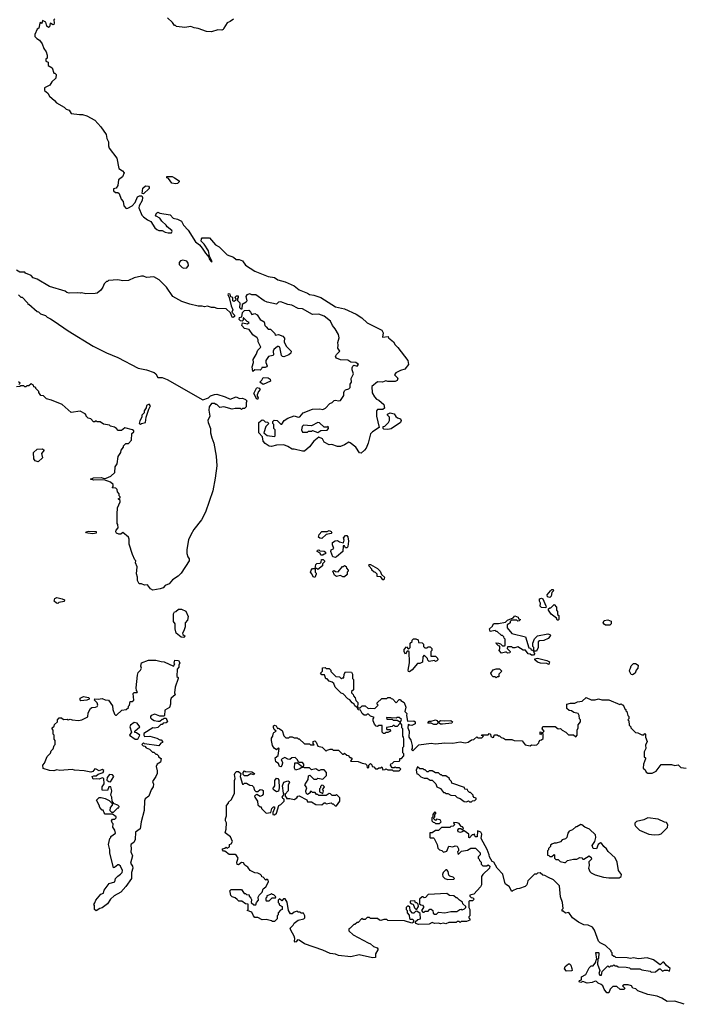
# Model space of a CAD drawing. Extents: x 2494118 to 2687960, y 757339 to 915227.
# Tile 343 of 364: x 2647995 to 2654409, y 876818 to 886357. Entities that reach past the tile are written whole.
import ezdxf

# ---------------------------------------------------------------- set-up
doc = ezdxf.new("R2010")
doc.units = 0

msp = doc.modelspace()

# ---------------------------------------------------------------- linework, layer by layer
at = {"layer": '0CON20XD'}
for points in [[(2648335, 886362.5), (2648327.5, 886355), (2648330, 886325), (2648325, 886310), (2648315, 886307.5), (2648295, 886322.5), (2648290, 886320), (2648282.5, 886287.5), (2648275, 886282.5), (2648258.8, 886295), (2648247.5, 886335), (2648215, 886350), (2648208.3, 886321.7), (2648195, 886330), (2648190, 886325), (2648180, 886275), (2648163, 886267), (2648143.3, 886215), (2648143.3, 886195), (2648160, 886175), (2648188.3, 886158.3), (2648212.5, 886125), (2648228.3, 886078.3), (2648252.5, 886045), (2648260, 886015), (2648260, 885985), (2648250, 885975), (2648250, 885955), (2648270, 885945), (2648272.5, 885912.5), (2648310.7, 885890.7), (2648325, 885840), (2648335, 885840), (2648350, 885825), (2648345, 885790), (2648307.5, 885755), (2648287.7, 885722.3), (2648235, 885697.5), (2648235, 885672.5), (2648267.5, 885645), (2648282.5, 885615), (2648332.5, 885575), (2648350.7, 885550.7), (2648425, 885510), (2648445, 885490), (2648475, 885480), (2648495, 885450), (2648575, 885437.5), (2648605, 885440), (2648647.5, 885427.5), (2648725, 885384.2), (2648780.9, 885320.9), (2648831.9, 885245), (2648841.2, 885205), (2648857.5, 885175), (2648856.4, 885136.4), (2648863.8, 885113.8), (2648937.5, 885015), (2648956.4, 884916.4), (2648993, 884893), (2649007.5, 884875), (2648992.5, 884835), (2648953.3, 884805), (2648945, 884750), (2648930, 884725), (2648905, 884720), (2648905, 884700), (2648925, 884682.5), (2648945, 884682.5), (2648960, 884675), (2648978.3, 884618.3), (2648996.7, 884595), (2649003.8, 884555), (2649027, 884527), (2649045, 884530), (2649085.7, 884554.3), (2649113.3, 884585), (2649138.3, 884641.7), (2649155, 884650), (2649180, 884650), (2649186.2, 884636.2), (2649183.8, 884605), (2649153.3, 884555), (2649150, 884535), (2649177.5, 884465), (2649196.4, 884446.4), (2649235, 884416.7), (2649265, 884402.5), (2649305, 884340), (2649325, 884323.3), (2649345, 884313.3), (2649375, 884313.3), (2649405, 884297.5), (2649435, 884293.3), (2649466.1, 884293.9), (2649472.5, 884305), (2649470, 884315), (2649425, 884350), (2649416.4, 884366.4), (2649372.5, 884405), (2649353, 884433), (2649317.5, 884455), (2649312.5, 884465), (2649325, 884487.5), (2649335, 884492.5), (2649355, 884482.5), (2649455, 884466.2), (2649483.9, 884433.9), (2649525, 884423.8), (2649563.3, 884405), (2649582, 884365), (2649628, 884318), (2649700, 884205), (2649736.6, 884176.6), (2649762.9, 884145), (2649795, 884094), (2649827, 884057), (2649833.8, 884035), (2649855, 884012.5), (2649860, 884015), (2649836.2, 884066.2), (2649826.9, 884116.9), (2649783, 884183), (2649752.7, 884212.7), (2649756.4, 884233.6), (2649765, 884242.5), (2649833.6, 884243.6), (2649892.5, 884175), (2649928, 884158), (2650005, 884078.8), (2650066.7, 884055), (2650095, 884033.3), (2650123, 884033), (2650155, 884022.5), (2650185, 883980), (2650275, 883921.2), (2650405, 883870), (2650465, 883860), (2650497.7, 883837.7), (2650569.1, 883819.1), (2650655, 883780), (2650705, 883740), (2650785, 883708.8), (2650805, 883693.3), (2650845, 883689.2), (2650914.3, 883664.3), (2651055, 883574), (2651145, 883556), (2651256.7, 883505), (2651310.3, 883470.3), (2651365, 883419.2), (2651505, 883350), (2651517.5, 883325), (2651511.7, 883281.7), (2651568.3, 883288.3), (2651570, 883275), (2651617.7, 883237.7), (2651635, 883207.5), (2651662, 883182)], [(2650066.1, 886363.9), (2650035, 886340), (2650005, 886326.7), (2649973.3, 886275), (2649967.7, 886262.3), (2649955, 886256.7), (2649915, 886260), (2649855, 886240), (2649805, 886243.3), (2649725, 886272.5), (2649685, 886277.5), (2649655, 886292.5), (2649595, 886282.5), (2649515, 886290), (2649505, 886300), (2649495, 886300), (2649475, 886330), (2649427.5, 886375)], [(2649505, 884767.5), (2649470, 884775), (2649438.3, 884818.3), (2649420, 884825), (2649421.7, 884838.3), (2649473, 884837), (2649496.1, 884826.1), (2649540, 884795), (2649540, 884785), (2649525, 884770), (2649505, 884767.5)], [(2649195, 884670), (2649183.3, 884673.3), (2649187.5, 884725), (2649215, 884746.2), (2649244.1, 884744.1), (2649251.2, 884735), (2649248.8, 884721.2), (2649195, 884670)], [(2649585, 883950), (2649615, 883952.5), (2649630, 883975), (2649627, 883997), (2649615, 884017.5), (2649575, 884027.5), (2649555, 884020), (2649540, 884005), (2649540, 883985), (2649570, 883955), (2649585, 883950)], [(2651662, 883182), (2651756.7, 883055), (2651762.5, 883017.5), (2651728.3, 882971.7), (2651685, 882960), (2651642.5, 882935), (2651630, 882915), (2651660, 882885), (2651655, 882860), (2651635, 882853.3), (2651562.5, 882852.5), (2651545, 882857.5), (2651513, 882847), (2651465, 882850), (2651407.5, 882805), (2651413, 882743), (2651433.3, 882703.3), (2651455, 882680), (2651475, 882672.5), (2651525, 882627.5), (2651530, 882595), (2651515, 882580), (2651465, 882580), (2651453, 882567), (2651453.3, 882515), (2651480, 882405), (2651415, 882363.3), (2651395.9, 882344.1), (2651374.2, 882255), (2651354.2, 882205), (2651338, 882185), (2651305, 882158), (2651290.3, 882160.3), (2651255, 882216.7), (2651198.8, 882258.8), (2651185, 882262.5), (2651145, 882236.7), (2651105, 882222.5), (2651075, 882222.5), (2651021.7, 882241.7), (2650995, 882237.5), (2650947.5, 882265), (2650930, 882295), (2650895, 882312.5), (2650845, 882273.3), (2650805, 882217.5), (2650755, 882176.7), (2650735, 882176.2), (2650655, 882197.5), (2650635, 882197.5), (2650593.6, 882223.6), (2650555, 882236.7), (2650485, 882233.8), (2650435, 882223.3), (2650415, 882226.7), (2650375, 882250), (2650356, 882275), (2650347.5, 882315), (2650314.3, 882354.3), (2650312.5, 882455), (2650345, 882480), (2650358.3, 882478.3), (2650375, 882460), (2650398.3, 882458.3), (2650410, 882445), (2650380, 882415), (2650363, 882353), (2650395, 882327.5), (2650465, 882320), (2650470, 882325), (2650470, 882385), (2650460, 882395), (2650460, 882435), (2650450, 882445), (2650450, 882465), (2650461.7, 882478.3), (2650490, 882475), (2650525, 882440), (2650535, 882440), (2650560, 882475), (2650595, 882497.5), (2650655, 882520), (2650695, 882507.5), (2650711.7, 882508.3), (2650743, 882547), (2650835, 882582.5), (2650905, 882587.5), (2650935, 882580), (2650960, 882595), (2651000.7, 882639.3), (2651025, 882647.5), (2651045, 882667.5), (2651055, 882672.5), (2651087, 882663), (2651105, 882667.5), (2651137.5, 882715), (2651137.5, 882745), (2651145, 882760), (2651155, 882770), (2651185, 882780), (2651200, 882795), (2651200, 882825), (2651210, 882845), (2651208.3, 882881.7), (2651232.5, 882925), (2651217.5, 882965), (2651217.5, 882985), (2651225, 883000), (2651235, 883010), (2651265, 883000), (2651280, 883015), (2651255, 883037.5), (2651205, 883040), (2651177, 883057), (2651105, 883061.2), (2651067, 883077), (2651057.5, 883095), (2651067, 883113), (2651100, 883145), (2651077.5, 883175), (2651082.5, 883205), (2651078.3, 883228.3), (2651092.5, 883275), (2651087, 883307), (2651053.6, 883363.6), (2651026.7, 883395), (2651007.5, 883435), (2650945, 883483.8), (2650895, 883503.3), (2650835, 883502.5), (2650735, 883557.5), (2650695, 883560), (2650631.7, 883591.7), (2650595, 883597.5), (2650525, 883622.5), (2650505, 883620), (2650485, 883600), (2650395, 883621.2), (2650365, 883633.3), (2650285, 883692.5), (2650245, 883692.5), (2650225, 883700), (2650197, 883693), (2650187.5, 883675), (2650197.5, 883635), (2650189.3, 883620.7), (2650151.7, 883598.3), (2650150, 883555), (2650145, 883550), (2650130, 883565), (2650131.7, 883611.7), (2650110, 883635), (2650110, 883655), (2650117.5, 883665), (2650115, 883680), (2650095, 883677.5), (2650080, 883665), (2650091.7, 883651.7), (2650091.7, 883638.3), (2650075, 883626.7), (2650061.2, 883635), (2650060, 883665), (2650043.3, 883673.3), (2650035, 883697.5), (2650017.5, 883702.5), (2650014, 883695), (2650027, 883667), (2650043.6, 883583.6), (2650061.2, 883545), (2650050, 883525), (2650078.8, 883495), (2650078, 883482), (2650065, 883472.5), (2650053.6, 883473.6), (2650038.3, 883518.3), (2649997, 883557), (2649908.3, 883558.3), (2649885, 883567.5), (2649855, 883567.5), (2649815, 883582.5), (2649785, 883576.7), (2649765, 883583.3), (2649725, 883583.3), (2649645, 883600), (2649565.7, 883625.7), (2649480, 883675), (2649417.5, 883765), (2649346.4, 883836.4), (2649295, 883867.5), (2649225, 883860), (2649195, 883872.5), (2649175, 883872.5), (2649105, 883857.5), (2649048.3, 883831.7), (2648995, 883827.5), (2648945, 883837.5), (2648855, 883830), (2648845, 883820), (2648835, 883820), (2648815, 883797.5), (2648802.5, 883765), (2648781.8, 883738.2), (2648745, 883708.6), (2648726.6, 883703.4), (2648635, 883702), (2648595, 883712.5), (2648585, 883707.5), (2648555, 883712.5), (2648475, 883707.5), (2648453.3, 883713.3), (2648435, 883727.5), (2648285, 883773.3), (2648165, 883842.5), (2648125, 883857.5), (2648105, 883877.5), (2648051.7, 883901.7), (2648045, 883910), (2647995, 883910), (2647965, 883930)], [(2647985, 883690), (2648005, 883670), (2648018.3, 883668.3), (2648070, 883615), (2648075, 883600), (2648085, 883600), (2648165, 883530), (2648177, 883527), (2648198.3, 883508.3), (2648245, 883490), (2648260, 883475), (2648295, 883460), (2648330, 883435), (2648465, 883342.5), (2648706.2, 883195), (2648835, 883130), (2648946.7, 883085), (2649145, 882980), (2649225, 882963.8), (2649297.7, 882937.7), (2649313.3, 882925), (2649335, 882890), (2649375, 882890), (2649425, 882870), (2649770, 882675), (2649825, 882692.5), (2649845, 882714), (2649882.5, 882727.5), (2649905, 882728.2), (2649985.9, 882704.1), (2650035, 882680), (2650095, 882703.3), (2650125, 882687.5), (2650155, 882690), (2650185, 882676.7), (2650197, 882663), (2650190, 882645), (2650190, 882605), (2650175, 882590), (2650155, 882590), (2650145, 882580), (2650135, 882590), (2650085, 882590), (2650053.3, 882583.3), (2649975, 882607.5), (2649935, 882600), (2649905, 882630), (2649895, 882630), (2649885, 882640), (2649855, 882640), (2649832.5, 882605), (2649830, 882575), (2649837.5, 882515), (2649820, 882475), (2649821.2, 882455), (2649843.8, 882395), (2649844.2, 882354.2), (2649856.7, 882305), (2649878, 882255), (2649899.1, 882129.1), (2649905.5, 882035), (2649890.6, 881915), (2649866.2, 881793.8), (2649795.7, 881585), (2649756.9, 881513.1), (2649683.2, 881416.8), (2649655, 881367.5), (2649633, 881317), (2649616, 881225), (2649616.2, 881185), (2649624, 881154), (2649637.5, 881135), (2649637.5, 881115), (2649560, 880995), (2649532.5, 880965), (2649475, 880931.2), (2649445, 880892.5), (2649405, 880876.7), (2649386.1, 880853.9), (2649358.3, 880841.7), (2649285, 880831.2), (2649262.3, 880842.3), (2649235, 880882.5), (2649205, 880877.5), (2649175, 880892.5), (2649151.7, 880891.7), (2649137.5, 880925), (2649137.5, 880955), (2649128.3, 880988.3), (2649132.5, 881055), (2649117.5, 881095), (2649120, 881115), (2649110, 881125), (2649087.5, 881175), (2649057.5, 881275), (2649057.5, 881325), (2649050, 881345), (2648995, 881390), (2648975.8, 881374.2), (2648955, 881372.9), (2648935, 881381.2), (2648926.2, 881395), (2648929.3, 881410.7), (2648950, 881435), (2648947, 881467), (2648940, 881475), (2648940, 881565), (2648943, 881627), (2648970, 881685), (2648968.3, 881698.3), (2648950, 881715), (2648970, 881725), (2648970, 881735), (2648960, 881745), (2648960, 881765), (2648941.7, 881781.7), (2648940, 881805), (2648928.3, 881818.3), (2648891.7, 881821.7), (2648900, 881835), (2648900, 881855), (2648876.7, 881876.7), (2648815, 881900), (2648715, 881896), (2648680, 881905), (2648710.9, 881919.1), (2648785, 881920.8), (2648815, 881912.5), (2648833.9, 881916.1), (2648880, 881935), (2648918.3, 881971.7), (2648920, 882025), (2648940, 882055), (2648950, 882125), (2648977, 882163), (2648980, 882185), (2649000, 882215), (2649001.7, 882228.3), (2649025, 882250), (2649048.3, 882251.7), (2649080, 882285), (2649083, 882347), (2649100, 882365), (2649100, 882375), (2649090, 882385), (2649015, 882402.5), (2648981.7, 882378.3), (2648948.3, 882378.3), (2648935, 882397.5), (2648915, 882410), (2648875, 882420), (2648865, 882430), (2648808.3, 882438.3), (2648775, 882460), (2648745, 882460), (2648735, 882470), (2648725, 882460), (2648711.7, 882461.7), (2648685, 882490), (2648660, 882495), (2648640, 882515), (2648640, 882525), (2648629.3, 882539.3), (2648580, 882565), (2648493, 882553), (2648407.7, 882627.7), (2648305, 882672), (2648255, 882684), (2648225, 882713.3), (2648200, 882715), (2648180, 882745), (2648180, 882755), (2648150, 882785), (2648150, 882795), (2648131.7, 882801.7), (2648130, 882815), (2648105, 882830), (2648085, 882810), (2648065, 882810), (2648055, 882800), (2648045, 882800), (2648035, 882810), (2648005, 882810), (2647997, 882803), (2647965, 882800)], [(2650255, 882947.5), (2650248, 882995), (2650262.5, 883035), (2650257.5, 883065), (2650287.5, 883115), (2650303.9, 883156.1), (2650332.5, 883185), (2650307.5, 883235), (2650306.4, 883256.4), (2650297.5, 883275), (2650253.6, 883303.6), (2650220, 883355), (2650175, 883366.7), (2650148.8, 883395), (2650155, 883420), (2650205, 883410), (2650220, 883425), (2650201.7, 883431.7), (2650165, 883470), (2650160, 883470), (2650160, 883445), (2650152.5, 883437.5), (2650135, 883438.8), (2650122.3, 883452.3), (2650125, 883472.5), (2650150, 883480), (2650155, 883520), (2650175, 883540), (2650215, 883542.5), (2650232.5, 883525), (2650245, 883500), (2650275, 883510), (2650296.4, 883496.4), (2650325, 883452.5), (2650365, 883430), (2650372.5, 883395), (2650385, 883380), (2650405, 883360), (2650425, 883360), (2650468.3, 883318.3), (2650471.7, 883301.7), (2650505, 883307.5), (2650545, 883292.5), (2650561.7, 883271.7), (2650560, 883235), (2650577.5, 883195), (2650627.5, 883145), (2650622.5, 883125), (2650605, 883110), (2650555, 883090), (2650543, 883093), (2650533.6, 883103.6), (2650516.7, 883185), (2650505, 883192.5), (2650495, 883190), (2650459.3, 883160.7), (2650453.3, 883145), (2650455, 883110), (2650447.5, 883102.5), (2650407, 883093), (2650380, 883055), (2650380, 883035), (2650392.5, 883005), (2650386.4, 882993.6), (2650375, 882987.5), (2650341.7, 882988.3), (2650340, 882975), (2650325, 882962.5), (2650273.8, 882966.2), (2650255, 882947.5)], [(2647988.3, 882821.7), (2648000, 882835), (2647985, 882850)], [(2650355, 882822.5), (2650322.5, 882845), (2650343.6, 882866.4), (2650355, 882890), (2650405, 882887.5), (2650422.5, 882875), (2650426.4, 882853.6), (2650355, 882822.5)], [(2650305, 882680), (2650295, 882680), (2650266.2, 882735), (2650295, 882792.5), (2650317, 882787), (2650327.5, 882775), (2650310, 882755), (2650298.3, 882721.7), (2650298.3, 882708.3), (2650307.5, 882695), (2650305, 882680)], [(2649165, 882440), (2649175, 882444.2), (2649215.6, 882455), (2649221.2, 882505), (2649246.7, 882585), (2649262.5, 882615), (2649251.7, 882631.7), (2649225, 882620), (2649221.7, 882598.3), (2649203, 882567), (2649201.7, 882548.3), (2649180, 882525), (2649177.5, 882505), (2649158.3, 882471.7), (2649152.5, 882445), (2649165, 882440)], [(2651565, 882386.7), (2651525, 882390), (2651520, 882395), (2651520, 882415), (2651535, 882420), (2651570, 882455), (2651580, 882475), (2651580, 882505), (2651560, 882525), (2651560, 882535), (2651585, 882547.5), (2651625, 882540), (2651641.7, 882511.7), (2651658.3, 882498.3), (2651685, 882490), (2651692.5, 882475), (2651685, 882453.3), (2651595, 882394), (2651565, 882386.7)], [(2650885, 882357.5), (2650915, 882377.5), (2650975, 882380), (2650990, 882395), (2650985, 882420), (2650975, 882410), (2650945, 882410), (2650900.7, 882450.7), (2650885, 882453.3), (2650825, 882422.5), (2650745, 882430), (2650732.5, 882415), (2650727.5, 882385), (2650735, 882360), (2650785, 882360), (2650795, 882370), (2650825, 882370), (2650835, 882377.5), (2650885, 882357.5)], [(2648175, 882072.5), (2648145, 882082.5), (2648133, 882103), (2648130, 882165), (2648165, 882197.5), (2648215, 882198), (2648231.2, 882185), (2648207.5, 882155), (2648216.4, 882113.6), (2648175, 882072.5)], [(2648705, 881374.4), (2648655, 881380.8), (2648642.5, 881385), (2648637.5, 881395), (2648665, 881402.5), (2648735, 881397.5), (2648736.7, 881383.3), (2648705, 881374.4)], [(2650925, 881330), (2650905, 881332.5), (2650892.5, 881345), (2650899.3, 881370.7), (2650925, 881397.5), (2650975, 881400), (2650995, 881406.7), (2651015, 881400), (2651020, 881385), (2651015, 881380), (2650965, 881370), (2650925, 881330)], [(2651055, 881147.5), (2651031.7, 881151.7), (2651010, 881205), (2651015, 881220), (2651040, 881235), (2651028.3, 881268.3), (2651028.3, 881291.7), (2651053, 881307), (2651075, 881310), (2651095, 881297.5), (2651135, 881290), (2651140, 881315), (2651133, 881337), (2651155, 881360), (2651165, 881360), (2651177, 881347), (2651182.5, 881305), (2651177, 881253), (2651168.3, 881241.7), (2651155, 881240), (2651145, 881260), (2651131.7, 881258.3), (2651127.5, 881205), (2651065, 881152.5), (2651055, 881147.5)], [(2650935, 881170), (2650915, 881170), (2650908.3, 881188.3), (2650880, 881205), (2650881.7, 881218.3), (2650895, 881220), (2650905, 881210), (2650947, 881207), (2650958.3, 881198.3), (2650958.3, 881181.7), (2650945, 881180), (2650935, 881170)], [(2650855, 880952.5), (2650840.7, 880960.7), (2650828.3, 880988.3), (2650813, 881003), (2650820, 881025), (2650835, 881040), (2650860, 881040), (2650865, 881080), (2650875, 881087.5), (2650907, 881093), (2650917.5, 881102.5), (2650921.7, 881128.3), (2650937, 881127), (2650950, 881115), (2650950, 881105), (2650930, 881085), (2650930, 881065), (2650885, 881030), (2650875, 881040), (2650860, 881040), (2650860, 881005), (2650870, 880995), (2650870, 880985), (2650855, 880952.5)], [(2651128.3, 880958.3), (2651105, 880972.5), (2651065, 880962.5), (2651047.5, 880975), (2651030, 881015), (2651045, 881020), (2651055, 881010), (2651081.7, 881008.3), (2651125, 881060), (2651135, 881060), (2651145, 881070), (2651158.3, 881058.3), (2651161.7, 881041.7), (2651180, 881025), (2651180, 881015), (2651170, 881005), (2651168.3, 880981.7), (2651145, 880960), (2651128.3, 880958.3)], [(2651525, 880930), (2651515, 880930), (2651495, 880960), (2651461.7, 880961.7), (2651460, 880985), (2651445, 881000), (2651430, 881005), (2651410, 881025), (2651410, 881035), (2651381.7, 881061.7), (2651380, 881075), (2651385, 881080), (2651395, 881080), (2651465, 881040), (2651490, 881015), (2651501.7, 880981.7), (2651530, 880955), (2651525, 880930)], [(2653135, 880760), (2653110, 880765), (2653107.5, 880785), (2653140, 880825), (2653155, 880836.7), (2653167, 880837), (2653170, 880825), (2653152.5, 880807.5), (2653147, 880773), (2653135, 880760)], [(2648365, 880702.5), (2648353, 880703), (2648330, 880725), (2648335, 880750), (2648355, 880757.5), (2648407, 880747), (2648430, 880735), (2648425, 880720), (2648375, 880710), (2648365, 880702.5)], [(2653095, 880660), (2653053, 880663), (2653040, 880675), (2653042.5, 880705), (2653033.3, 880725), (2653035, 880747.5), (2653055, 880752.5), (2653067.5, 880745), (2653097, 880677), (2653100, 880665), (2653095, 880660)], [(2649585, 880372.5), (2649560, 880375), (2649512.5, 880415), (2649503, 880457), (2649502.5, 880505), (2649487.5, 880525), (2649485, 880600), (2649495, 880620), (2649510, 880625), (2649535, 880647.5), (2649565, 880647.5), (2649606.4, 880626.4), (2649627.5, 880575), (2649621.7, 880538.3), (2649600, 880515), (2649600, 880475), (2649587.5, 880435), (2649572.5, 880415), (2649575, 880400), (2649600, 880385), (2649585, 880372.5)], [(2653215, 880540), (2653205, 880540), (2653198.3, 880558.3), (2653147, 880597), (2653120, 880635), (2653121.7, 880648.3), (2653135, 880660), (2653145, 880660), (2653175, 880690), (2653200, 880665), (2653200, 880635), (2653210, 880625), (2653210, 880595), (2653220, 880585), (2653220, 880545), (2653215, 880540)], [(2652975, 880200), (2652955, 880200), (2652945, 880210), (2652923, 880213), (2652898.3, 880248.3), (2652875, 880250), (2652825, 880282.5), (2652795, 880270), (2652775, 880270), (2652765, 880280), (2652725, 880280), (2652720, 880265), (2652750, 880235), (2652746.4, 880223.6), (2652725, 880220), (2652715, 880230), (2652705, 880230), (2652665, 880220), (2652642.5, 880245), (2652650, 880265), (2652648.3, 880288.3), (2652635, 880290), (2652610, 880315), (2652615, 880320), (2652637, 880317), (2652655, 880310), (2652675, 880290), (2652695, 880290), (2652700, 880295), (2652700, 880355), (2652690, 880365), (2652688.3, 880378.3), (2652675, 880390), (2652665, 880390), (2652625, 880430), (2652615, 880430), (2652605, 880440), (2652555, 880430), (2652550, 880455), (2652578.3, 880481.7), (2652585, 880500), (2652595, 880507.5), (2652635, 880507.5), (2652705, 880520), (2652725, 880540), (2652778.3, 880561.7), (2652795, 880580), (2652828.3, 880568.3), (2652831.7, 880551.7), (2652850, 880545), (2652838.3, 880531.7), (2652825, 880530), (2652815, 880540), (2652761.7, 880538.3), (2652750, 880525), (2652750, 880515), (2652735, 880500), (2652721.7, 880498.3), (2652720, 880465), (2652765, 880410), (2652896.7, 880376.7), (2652931.7, 880271.7), (2652948.3, 880268.3), (2652951.7, 880251.7), (2652965, 880250), (2652975, 880240), (2652980, 880240), (2652980, 880275), (2652970, 880285), (2652970, 880315), (2652985, 880360), (2653013, 880387), (2653115, 880407.5), (2653135, 880400), (2653140, 880395), (2653137, 880383), (2653117, 880363), (2653075, 880342.5), (2653035, 880340), (2653021.7, 880328.3), (2653022.5, 880275), (2653005, 880240), (2652980, 880240), (2652980, 880225), (2652990, 880215), (2652975, 880200)], [(2653715, 880490), (2653675, 880492.5), (2653660.7, 880500.7), (2653652.5, 880515), (2653660, 880535), (2653695, 880542.5), (2653728.3, 880528.3), (2653730, 880505), (2653715, 880490)], [(2651775, 880040), (2651763.6, 880043.6), (2651760, 880055), (2651772.5, 880125), (2651770, 880235), (2651765, 880240), (2651751.7, 880238.3), (2651735, 880210), (2651723, 880233), (2651722.5, 880255), (2651745, 880280), (2651765, 880260), (2651780, 880275), (2651780, 880315), (2651798.3, 880331.7), (2651800, 880345), (2651813, 880357), (2651835, 880360), (2651858.3, 880348.3), (2651861.7, 880321.7), (2651895, 880320), (2651908.3, 880308.3), (2651910, 880285), (2651921.7, 880271.7), (2651945, 880270), (2651955, 880280), (2651975, 880280), (2651990, 880265), (2651990, 880245), (2651980, 880235), (2651981.7, 880191.7), (2652025, 880190), (2652045, 880170), (2652047.5, 880155), (2652040, 880145), (2652025, 880140), (2652015, 880150), (2651965, 880140), (2651951.7, 880151.7), (2651948.3, 880168.3), (2651915, 880200), (2651902.5, 880185), (2651898.3, 880131.7), (2651875, 880120), (2651851.7, 880118.3), (2651801.2, 880058.8), (2651775, 880040)], [(2653125, 880110), (2653105, 880120), (2653045, 880122.5), (2653015, 880132.5), (2652990, 880155), (2652990, 880165), (2653015, 880170), (2653105, 880150), (2653130, 880135), (2653125, 880110)], [(2648735, 877722.5), (2648720, 877735), (2648720, 877775), (2648712.5, 877785), (2648725, 877800), (2648733.3, 877825), (2648782.5, 877885), (2648807.5, 877895), (2648813.3, 877925), (2648862.3, 877987.7), (2648916.4, 878003.6), (2648923.9, 878036.1), (2648945, 878060), (2648973, 878077), (2648987.5, 878095), (2648992.5, 878115), (2648972.5, 878155), (2648955, 878170), (2648945, 878170), (2648915, 878142.5), (2648905, 878140), (2648868.8, 878285), (2648870, 878315), (2648857.5, 878365), (2648870, 878425), (2648880, 878435), (2648880, 878445), (2648922.5, 878475), (2648917.5, 878505), (2648897.5, 878535), (2648900, 878565), (2648890, 878575), (2648883.6, 878596.4), (2648895, 878610), (2648918.3, 878611.7), (2648930, 878625), (2648930, 878635), (2648895, 878660), (2648825, 878660), (2648813.3, 878673.3), (2648805, 878700), (2648795, 878700), (2648772.5, 878725), (2648767, 878747), (2648740, 878795), (2648765, 878822.5), (2648785, 878822.5), (2648825, 878812.5), (2648863, 878793), (2648891.7, 878761.7), (2648891.7, 878748.3), (2648873.3, 878725), (2648870, 878695), (2648885, 878680), (2648905, 878680), (2648945, 878720), (2648955, 878720), (2648960, 878735), (2648946.7, 878746.7), (2648910, 878760), (2648890, 878785), (2648887.5, 878825), (2648877.5, 878845), (2648887.5, 878885), (2648880, 878925), (2648860, 878925), (2648845, 878890), (2648795, 878892.5), (2648793.3, 878925), (2648813.3, 878955), (2648810, 879005), (2648795, 879012.5), (2648765, 879000), (2648735, 879003.3), (2648707.5, 878997.5), (2648697.5, 879025), (2648715, 879030), (2648735, 879030), (2648755, 879047.5), (2648805, 879062.5), (2648811.7, 879081.7), (2648795, 879092.5), (2648765, 879080), (2648737, 879097), (2648725, 879097.5), (2648705, 879072.5), (2648685, 879066.7), (2648620.7, 879080.7), (2648525, 879087.5), (2648505, 879094), (2648385, 879083.8), (2648355, 879090), (2648325, 879081.2), (2648285, 879083.8), (2648221.7, 879101.7), (2648220, 879135), (2648237, 879153), (2648261.7, 879218.3), (2648295, 879250), (2648300, 879275), (2648318.3, 879291.7), (2648330, 879325), (2648340, 879335), (2648340, 879375), (2648330, 879385), (2648330, 879425), (2648320, 879435), (2648320, 879475), (2648310, 879485), (2648310, 879495), (2648328.3, 879511.7), (2648331.7, 879528.3), (2648360, 879555), (2648360, 879575), (2648378.3, 879591.7), (2648401.7, 879591.7), (2648418.3, 879578.3), (2648455, 879580), (2648465, 879572.5), (2648485, 879580), (2648505, 879572.5), (2648565, 879567.5), (2648596.4, 879573.6), (2648655, 879602.5), (2648658.3, 879641.7), (2648682.5, 879685), (2648695, 879692.5), (2648730, 879695), (2648746.4, 879703.6), (2648752.5, 879715), (2648745, 879740), (2648720, 879765), (2648723.3, 879776.7), (2648755, 879773.3), (2648795, 879781.2), (2648825, 879767.5), (2648857.5, 879765), (2648895, 879710), (2648897.5, 879672.5), (2648915, 879630), (2648925, 879620), (2648935, 879620), (2648983.9, 879666.1), (2649027, 879673), (2649048.3, 879691.7), (2649050, 879705), (2649060, 879715), (2649065, 879750), (2649087, 879753), (2649102.5, 879765), (2649095, 879830), (2649105, 879840), (2649135, 879840), (2649137.5, 879845), (2649128.3, 879858.3), (2649123.6, 879883.6), (2649136.2, 880005), (2649145, 880032.5), (2649167.5, 880055), (2649176.4, 880073.6), (2649170, 880095), (2649175, 880126.7), (2649245, 880152.5), (2649315, 880152.5), (2649365, 880137.5), (2649395, 880136.7), (2649485, 880092.5), (2649497.5, 880115), (2649492.5, 880125), (2649497.5, 880152.5), (2649535, 880147.5), (2649546.4, 880126.4), (2649537.5, 880105), (2649537.5, 880085), (2649522.5, 880065), (2649520, 879995), (2649530, 879985), (2649530, 879975), (2649500.7, 879889.3), (2649496.2, 879835), (2649502.5, 879815), (2649463.3, 879785), (2649456.7, 879765), (2649456.2, 879725), (2649446.1, 879693.9), (2649403, 879667), (2649400, 879615), (2649395, 879610), (2649355, 879610), (2649305, 879627.5), (2649270, 879615), (2649262.5, 879605), (2649263, 879593), (2649273, 879583), (2649298.3, 879568.3), (2649335, 879560), (2649355, 879560), (2649375, 879580), (2649385, 879580), (2649395, 879590), (2649415, 879590), (2649427.5, 879555), (2649415, 879543.3), (2649385, 879540), (2649375, 879530), (2649361.7, 879528.3), (2649335, 879500), (2649306.7, 879493.3), (2649285, 879497.5), (2649198.3, 879441.7), (2649197.5, 879425), (2649205, 879412.5), (2649257, 879417), (2649325, 879397.5), (2649355, 879380), (2649365, 879380), (2649380, 879365), (2649380, 879355), (2649361.7, 879348.3), (2649345, 879322.5), (2649205, 879340), (2649195, 879350), (2649180, 879335), (2649191.7, 879321.7), (2649208.3, 879318.3), (2649221.7, 879301.7), (2649255, 879290), (2649281.7, 879261.7), (2649295, 879260), (2649315, 879240), (2649325, 879240), (2649340, 879225), (2649340, 879215), (2649365, 879200), (2649360, 879165), (2649342.5, 879155), (2649326.4, 879143.6), (2649319.3, 879120.7), (2649329.3, 879080.7), (2649327.5, 879055), (2649316.1, 879023.9), (2649282.5, 878975), (2649291.7, 878951.7), (2649290, 878925), (2649270, 878895), (2649247.5, 878835), (2649212.3, 878807.7), (2649205, 878790), (2649202.5, 878695), (2649173.9, 878586.1), (2649163.9, 878516.1), (2649118.8, 878485), (2649113.8, 878415), (2649100, 878385), (2649075, 878367.5), (2649071.7, 878358.3), (2649076.7, 878325), (2649073.3, 878295), (2649090, 878255), (2649068.8, 878185), (2649087.5, 878155), (2649091.2, 878135), (2649078.8, 878095), (2649080, 878035), (2649025, 877958.8), (2648975, 877903.8), (2648911.3, 877868.7), (2648874.2, 877835.8), (2648845, 877791.2), (2648795, 877752.5), (2648773, 877747), (2648735, 877722.5)], [(2650670, 879085), (2650657.5, 879105), (2650661.7, 879158.3), (2650688.3, 879158.3), (2650735, 879120), (2650748.3, 879131.7), (2650750, 879145), (2650735, 879160), (2650701.7, 879161.7), (2650685, 879190), (2650665, 879207.5), (2650633, 879207), (2650615, 879190), (2650593, 879193), (2650565, 879207.5), (2650540, 879195), (2650530, 879185), (2650542.5, 879165), (2650543, 879153), (2650537.7, 879132.3), (2650525, 879120), (2650512.5, 879122.5), (2650505, 879150), (2650477.5, 879167.5), (2650473, 879207), (2650501.7, 879228.3), (2650510, 879295), (2650505, 879300), (2650485, 879282.5), (2650460.7, 879300.7), (2650446.7, 879325), (2650436.7, 879375), (2650437.5, 879395), (2650450, 879415), (2650453.3, 879436.7), (2650460, 879450), (2650480, 879465), (2650461.7, 879481.7), (2650455, 879500), (2650456.7, 879515), (2650465, 879523.3), (2650482.5, 879515), (2650495, 879490), (2650505, 879492.5), (2650539.3, 879469.3), (2650555, 879420), (2650575, 879400), (2650605, 879400), (2650615, 879410), (2650635, 879410), (2650655, 879400), (2650685, 879400), (2650695, 879390), (2650705, 879390), (2650755, 879340), (2650805, 879340), (2650815, 879330), (2650848.3, 879331.7), (2650840, 879345), (2650840, 879365), (2650855, 879370), (2650868.3, 879358.3), (2650885, 879320), (2650928.3, 879308.3), (2650965, 879270), (2650975, 879280), (2651005, 879290), (2651025, 879290), (2651035, 879280), (2651085, 879280), (2651125, 879240), (2651135, 879240), (2651145, 879250), (2651165, 879230), (2651178.3, 879228.3), (2651195, 879210), (2651205, 879210), (2651218.3, 879198.3), (2651201.7, 879171.7), (2651275, 879170), (2651315, 879152.5), (2651347, 879147), (2651360, 879135), (2651365, 879110), (2651378.3, 879111.7), (2651380, 879135), (2651395, 879150), (2651408.3, 879138.3), (2651411.7, 879121.7), (2651428.3, 879118.3), (2651445, 879100), (2651465, 879100), (2651475, 879110), (2651495, 879110), (2651505, 879120), (2651515, 879090), (2651537, 879093), (2651545, 879100), (2651565, 879090), (2651605, 879090), (2651615, 879080), (2651675, 879080), (2651690, 879095), (2651678.3, 879108.3), (2651645, 879110), (2651635, 879120), (2651625, 879110), (2651605, 879110), (2651590, 879135), (2651591.7, 879148.3), (2651605, 879150), (2651625, 879170), (2651675, 879173.3), (2651680, 879175), (2651681.7, 879198.3), (2651695, 879200), (2651720, 879225), (2651720, 879245), (2651710, 879255), (2651710, 879305), (2651720, 879315), (2651720, 879385), (2651717, 879407), (2651710, 879415), (2651710, 879485), (2651700, 879495), (2651700, 879525), (2651688.3, 879538.3), (2651681.7, 879538.3), (2651655, 879510), (2651635, 879510), (2651625, 879520), (2651615, 879520), (2651605, 879510), (2651551.7, 879498.3), (2651550, 879485), (2651555, 879480), (2651585, 879480), (2651590, 879465), (2651565, 879450), (2651545, 879450), (2651535, 879440), (2651521.7, 879441.7), (2651510, 879455), (2651508.3, 879518.3), (2651475, 879520), (2651465, 879510), (2651451.7, 879511.7), (2651433, 879533), (2651420, 879565), (2651420, 879585), (2651430, 879595), (2651425, 879600), (2651395, 879610), (2651375, 879630), (2651365, 879630), (2651355, 879620), (2651335, 879620), (2651313.6, 879633.6), (2651298.3, 879668.3), (2651275, 879670), (2651270, 879690), (2651245, 879710), (2651236.7, 879726.7), (2651217, 879737), (2651195, 879767.5), (2651175, 879777.5), (2651130, 879825), (2651111.7, 879831.7), (2651051.7, 879891.7), (2651040, 879925), (2651025, 879940), (2650995, 879950), (2650975, 879970), (2650961.7, 879971.7), (2650948.3, 880008.3), (2650925, 880010), (2650910, 880025), (2650930, 880045), (2650931.7, 880078.3), (2650955, 880080), (2650965, 880072.5), (2650995, 880070), (2651010, 880055), (2651011.7, 880041.7), (2651060, 879995), (2651095, 879990), (2651115, 879970), (2651125, 879980), (2651138.3, 879981.7), (2651140, 880015), (2651155, 880040), (2651210, 880035), (2651220, 880015), (2651220, 879975), (2651230, 879965), (2651232.5, 879905), (2651230, 879865), (2651211.7, 879848.3), (2651210, 879835), (2651228.3, 879818.3), (2651230, 879805), (2651247, 879787), (2651255, 879760), (2651271.7, 879741.7), (2651270, 879690), (2651295, 879690), (2651315, 879710), (2651345, 879710), (2651373, 879683), (2651395, 879687.5), (2651437, 879683), (2651470, 879715), (2651460, 879725), (2651461.7, 879738.3), (2651505, 879780), (2651555, 879780), (2651565, 879790), (2651585, 879790), (2651595, 879780), (2651608.3, 879778.3), (2651645, 879740), (2651675, 879770), (2651685, 879770), (2651690, 879760), (2651722, 879742), (2651737.5, 879695), (2651730, 879655), (2651746.4, 879636.4), (2651743.6, 879616.4), (2651755, 879560), (2651815, 879562.5), (2651830, 879555), (2651830, 879535), (2651795, 879517.5), (2651772.5, 879522.5), (2651765, 879530), (2651760, 879525), (2651758.8, 879495), (2651770.8, 879465), (2651767, 879407), (2651788, 879378), (2651800, 879325), (2651800, 879295), (2651793.3, 879285), (2651805, 879272.5), (2651865, 879330), (2651985, 879347.5), (2652025, 879342.5), (2652115, 879352.5), (2652195, 879347.5), (2652265, 879360), (2652315, 879352.5), (2652341.7, 879358.3), (2652375, 879380), (2652398.3, 879381.7), (2652425, 879410), (2652435, 879400), (2652475, 879400), (2652490, 879415), (2652471.7, 879421.7), (2652475, 879430), (2652535, 879430), (2652545, 879440), (2652560, 879435), (2652561.7, 879411.7), (2652583, 879403), (2652590, 879405), (2652590, 879415), (2652601.7, 879428.3), (2652625, 879430), (2652635, 879420), (2652645, 879420), (2652661.7, 879401.7), (2652685, 879397.5), (2652705, 879382.5), (2652765, 879382.5), (2652787, 879373), (2652865, 879370), (2652895, 879332.5), (2652945, 879322.5), (2652955, 879330), (2652985, 879327.5), (2653007, 879333), (2653028.3, 879351.7), (2653030, 879365), (2653041.7, 879378.3), (2653055, 879380), (2653068.3, 879391.7), (2653068.3, 879438.3), (2653055, 879440), (2653045, 879430), (2653040, 879435), (2653041.7, 879458.3), (2653065, 879450), (2653080, 879465), (2653060, 879485), (2653065, 879510), (2653185, 879510), (2653215, 879487.5), (2653238.3, 879488.3), (2653255, 879472.5), (2653290, 879455), (2653315, 879430), (2653365, 879430), (2653385, 879410), (2653400, 879425), (2653400, 879475), (2653410, 879495), (2653410, 879525), (2653432.5, 879555), (2653432.5, 879575), (2653422.5, 879585), (2653420, 879615), (2653407.5, 879635), (2653366.4, 879646.4), (2653345, 879662.5), (2653320, 879665), (2653297.5, 879685), (2653300, 879725), (2653333.6, 879736.4), (2653375, 879736.7), (2653401.7, 879748.3), (2653446.4, 879753.6), (2653485, 879790), (2653535, 879766.7), (2653573, 879767), (2653605, 879777.5), (2653637, 879767), (2653705, 879766.7), (2653813, 879723), (2653825, 879730), (2653835, 879720), (2653845, 879720), (2653861.7, 879681.7), (2653870, 879675), (2653871.7, 879661.7), (2653880, 879655), (2653890, 879615), (2653900, 879605), (2653900, 879585), (2653890, 879575), (2653900, 879565), (2653903, 879523), (2653920, 879505), (2653920, 879495), (2653965, 879450), (2653987, 879447), (2654025, 879430), (2654045, 879430), (2654055, 879440), (2654060, 879435), (2654060, 879405), (2654077.5, 879365), (2654060.7, 879329.3), (2654063.8, 879295), (2654050, 879265), (2654050, 879215), (2654060, 879205), (2654060, 879195), (2654042.5, 879145), (2654040, 879105), (2654058.3, 879088.3), (2654067, 879067), (2654085, 879057.5), (2654125, 879057.5), (2654165, 879077.5), (2654215, 879142.5), (2654315, 879142.5), (2654345, 879132.5), (2654377, 879137), (2654405, 879112.5), (2654457, 879107)], [(2652615, 879980), (2652605, 879990), (2652585, 879990), (2652571.7, 880001.7), (2652562.5, 880025), (2652585, 880057.5), (2652615, 880067.5), (2652647, 880067), (2652667.5, 880045), (2652640, 880015), (2652638.3, 879991.7), (2652625, 879990), (2652615, 879980)], [(2653935, 880010), (2653921.7, 880011.7), (2653907.5, 880045), (2653908.3, 880061.7), (2653917.5, 880075), (2653921.7, 880098.3), (2653945, 880120), (2653965, 880120), (2653990, 880105), (2653987.5, 880075), (2653970, 880055), (2653960, 880025), (2653935, 880010)], [(2648588.3, 879758.3), (2648580, 879765), (2648582.5, 879785), (2648615, 879800), (2648661.7, 879791.7), (2648670, 879785), (2648670, 879775), (2648645, 879763.3), (2648588.3, 879758.3)], [(2651685, 879550), (2651696.4, 879576.4), (2651675, 879597.5), (2651655, 879597.5), (2651645, 879590), (2651550, 879595), (2651555, 879580), (2651605, 879580), (2651615, 879570), (2651655, 879570), (2651685, 879550)], [(2649135, 879386.7), (2649145, 879392.5), (2649160, 879425), (2649128.3, 879448.3), (2649111.7, 879451.7), (2649110, 879465), (2649160, 879505), (2649135, 879540), (2649105, 879547.5), (2649068.3, 879521.7), (2649062.5, 879505), (2649080, 879455), (2649060, 879425), (2649115, 879387.5), (2649135, 879386.7)], [(2652008.3, 879528.3), (2651985, 879540), (2651955, 879540), (2651950, 879545), (2651965, 879560), (2651985, 879560), (2652025, 879573.3), (2652038.8, 879568.8), (2652050, 879555), (2652048.3, 879541.7), (2652035, 879530), (2652008.3, 879528.3)], [(2652095, 879532.5), (2652073, 879533), (2652061.7, 879541.7), (2652061.7, 879558.3), (2652075, 879567.5), (2652115, 879562.5), (2652175, 879567.5), (2652190, 879555), (2652185, 879542.5), (2652095, 879532.5)], [(2653120, 878045), (2653087, 878067), (2653065, 878070), (2653041.7, 878091.7), (2653013, 878087), (2653005, 878080), (2652985, 878080), (2652920, 878015), (2652910, 877975), (2652895, 877960), (2652841.7, 877938.3), (2652815, 877937.5), (2652771.7, 877918.3), (2652765, 877910), (2652738.8, 877958.8), (2652705, 877982.5), (2652696.4, 877996.4), (2652678.3, 878078.3), (2652622.5, 878135), (2652590, 878195), (2652575, 878200), (2652550, 878245), (2652547.5, 878265), (2652525.9, 878315.9), (2652467.5, 878425), (2652473.8, 878465), (2652465, 878486.7), (2652431.7, 878498.3), (2652428.3, 878441.7), (2652415, 878440), (2652410, 878445), (2652405, 878470), (2652395, 878460), (2652381.7, 878458.3), (2652355, 878430), (2652350, 878435), (2652350, 878465), (2652305, 878497.5), (2652295, 878500), (2652289.3, 878490.7), (2652269.3, 878480.7), (2652247, 878487), (2652242.5, 878505), (2652250.7, 878519.3), (2652271.7, 878521.7), (2652285, 878510), (2652295, 878510), (2652297.5, 878525), (2652287, 878537), (2652275, 878540), (2652255, 878570), (2652237, 878577), (2652201.7, 878578.3), (2652210, 878555), (2652197, 878543), (2652175, 878540), (2652165, 878530), (2652085, 878530), (2652055, 878502.5), (2652025, 878500), (2651995, 878480), (2651970, 878480), (2651970, 878435), (2651975, 878430), (2652005, 878430), (2652013, 878423), (2652043.3, 878365), (2652049.3, 878329.3), (2652065, 878313.3), (2652088.3, 878308.3), (2652103, 878293), (2652135, 878300), (2652155, 878350), (2652195, 878342.5), (2652215, 878352.5), (2652235, 878350), (2652250, 878325), (2652250, 878305), (2652240, 878295), (2652245, 878270), (2652278.3, 878301.7), (2652335, 878312.5), (2652368.3, 878331.7), (2652415, 878330), (2652457.5, 878285), (2652460, 878265), (2652440, 878245), (2652440, 878235), (2652450, 878225), (2652451.7, 878211.7), (2652470, 878195), (2652470, 878175), (2652485, 878160), (2652525, 878160), (2652535, 878167.5), (2652552.5, 878155), (2652550, 878135), (2652483.6, 878076.4), (2652473, 878057), (2652472.5, 877975), (2652462.5, 877955), (2652396.7, 877883.3), (2652360, 877875), (2652360, 877865), (2652371.7, 877851.7), (2652388.3, 877848.3), (2652400, 877835), (2652385, 877820), (2652355, 877820), (2652350, 877815), (2652350, 877755), (2652360, 877735), (2652360, 877675), (2652350, 877665), (2652350, 877655), (2652360, 877645), (2652358.3, 877631.7), (2652325, 877620), (2652275, 877620), (2652265, 877610), (2652255, 877620), (2652235, 877620), (2652225, 877610), (2652155, 877610), (2652125, 877597.5), (2652105, 877602.5), (2652075, 877597.5), (2652055, 877602.5), (2652015, 877600), (2651995, 877610), (2651965, 877592.5), (2651860.7, 877590.7), (2651835, 877600), (2651830, 877615), (2651855, 877640), (2651880, 877645), (2651878.3, 877698.3), (2651845, 877720), (2651831.7, 877718.3), (2651815, 877700), (2651801.7, 877701.7), (2651780, 877725), (2651778.3, 877758.3), (2651765, 877770), (2651755, 877770), (2651740, 877755), (2651740, 877735), (2651750, 877725), (2651750, 877705), (2651771.7, 877681.7), (2651775, 877650), (2651783, 877643), (2651801.7, 877641.7), (2651811.7, 877631.7), (2651808.3, 877611.7), (2651797, 877603), (2651725, 877627.5), (2651565, 877630), (2651555, 877640), (2651525, 877640), (2651495, 877630), (2651483, 877633), (2651465, 877650), (2651395, 877650), (2651385, 877660), (2651365, 877660), (2651345, 877640), (2651325, 877640), (2651311.7, 877648.3), (2651275, 877610), (2651265, 877610), (2651245, 877590), (2651235, 877590), (2651200, 877555), (2651185, 877550), (2651185, 877530), (2651229.3, 877489.3), (2651372, 877412), (2651395, 877402.5), (2651425, 877377.5), (2651460, 877365), (2651467.5, 877355), (2651467.5, 877345), (2651443.6, 877306.4), (2651445, 877270), (2651415, 877266.7), (2651285, 877296), (2651205, 877278.8), (2651085, 877289.2), (2651055, 877302), (2651005, 877309.2), (2650935, 877342.5), (2650757.5, 877405), (2650705, 877440), (2650688.3, 877441.7), (2650675, 877422.5), (2650665, 877420), (2650658.3, 877428.3), (2650662.5, 877455), (2650657, 877477), (2650622.5, 877535), (2650617.5, 877555), (2650647.5, 877585), (2650657, 877603), (2650695, 877632.5), (2650750, 877645), (2650760, 877655), (2650760, 877675), (2650745, 877700), (2650725, 877700), (2650715, 877710), (2650695, 877710), (2650685, 877720), (2650655, 877710), (2650637, 877693), (2650620, 877695), (2650600, 877725), (2650587, 877807), (2650568.3, 877838.3), (2650551.7, 877838.3), (2650535, 877820), (2650515, 877840), (2650500, 877825), (2650500, 877805), (2650510, 877795), (2650511.7, 877781.7), (2650540, 877765), (2650540, 877735), (2650521.7, 877728.3), (2650500, 877705), (2650500, 877685), (2650490, 877675), (2650490, 877645), (2650465, 877620), (2650445, 877620), (2650437, 877627), (2650385, 877640), (2650345, 877637.5), (2650305, 877660), (2650275, 877660), (2650260, 877675), (2650245, 877710), (2650200, 877725), (2650210, 877735), (2650208.3, 877788.3), (2650185, 877790), (2650147, 877817), (2650118.3, 877818.3), (2650101.7, 877831.7), (2650085, 877850), (2650055, 877860), (2650041.7, 877871.7), (2650037, 877907), (2650030, 877915), (2650045, 877930), (2650145, 877930), (2650171.7, 877891.7), (2650185, 877890), (2650195, 877880), (2650218.3, 877878.3), (2650220, 877865), (2650237, 877847), (2650241.7, 877831.7), (2650240, 877805), (2650265, 877782.5), (2650285, 877780), (2650290, 877805), (2650310, 877825), (2650307.5, 877855), (2650317.5, 877875), (2650346.7, 877903.3), (2650356, 877935), (2650380, 877955), (2650407.5, 878005), (2650405, 878020), (2650395, 878030), (2650381.7, 878021.7), (2650355, 878050), (2650341.7, 878051.7), (2650340, 878065), (2650330, 878075), (2650305, 878087.5), (2650275, 878090), (2650230, 878115), (2650206.4, 878146.4), (2650177, 878167), (2650165, 878187.5), (2650145, 878192.5), (2650115, 878170), (2650101.7, 878171.7), (2650100, 878195), (2650112.5, 878235), (2650098.3, 878258.3), (2650085, 878270), (2650025, 878270), (2649985, 878300), (2649971.7, 878301.7), (2649960, 878315), (2649960, 878325), (2649985, 878330), (2649995, 878340), (2650005, 878330), (2650028.3, 878341.7), (2650030, 878365), (2650046.4, 878373.6), (2650057.5, 878395), (2650039.3, 878439.3), (2649988.3, 878478.3), (2649997.5, 878515), (2650000, 878575), (2649990, 878595), (2649990, 878615), (2650000, 878645), (2650000, 878745), (2650020, 878765), (2650020, 878775), (2650048.3, 878801.7), (2650076.4, 878863.6), (2650076.7, 878985), (2650082.5, 879005), (2650077.5, 879045), (2650085, 879060), (2650098.3, 879071.7), (2650115, 879072.5), (2650140, 879055), (2650133.3, 879025), (2650155, 878950), (2650165, 878950), (2650175, 878960), (2650195, 878960), (2650225, 878940), (2650248.3, 878938.3), (2650260, 878925), (2650271.7, 878891.7), (2650285, 878880), (2650305, 878880), (2650325, 878900), (2650347, 878897), (2650355, 878890), (2650356.4, 878853.6), (2650345, 878840), (2650325, 878832.5), (2650295, 878850), (2650280, 878845), (2650270, 878835), (2650273, 878823), (2650300, 878785), (2650305, 878750), (2650325, 878730), (2650335, 878730), (2650340, 878715), (2650385, 878670), (2650430, 878675), (2650440, 878715), (2650455, 878730), (2650465, 878730), (2650466.4, 878713.6), (2650450, 878675), (2650450, 878655), (2650465, 878652.5), (2650485, 878670), (2650507.5, 878745), (2650526.4, 878753.6), (2650560, 878785), (2650560, 878805), (2650545, 878810), (2650540, 878825), (2650560, 878855), (2650553.6, 878863.6), (2650544, 878935), (2650555, 878970), (2650595, 878982.5), (2650607.5, 878975), (2650610, 878965), (2650597.5, 878945), (2650597.5, 878885), (2650570, 878855), (2650570, 878835), (2650580, 878825), (2650581.7, 878811.7), (2650615, 878812.5), (2650655, 878802.5), (2650683, 878817), (2650690, 878835), (2650705, 878837.5), (2650778.3, 878798.3), (2650785, 878780), (2650825, 878780), (2650865, 878752.5), (2650925, 878750), (2650945, 878770), (2650955, 878770), (2650965, 878760), (2651015, 878770), (2651025, 878760), (2651035, 878760), (2651051.7, 878741.7), (2651065, 878740), (2651100, 878785), (2651098.3, 878818.3), (2651065, 878850), (2651055, 878840), (2651025, 878840), (2651008.3, 878858.3), (2650995, 878860), (2650965, 878840), (2650895, 878840), (2650885, 878850), (2650871.7, 878851.7), (2650858.3, 878868.3), (2650835, 878870), (2650825, 878880), (2650811.7, 878878.3), (2650810, 878865), (2650785, 878850), (2650773, 878863), (2650770, 878885), (2650780, 878915), (2650760, 878945), (2650792.5, 878995), (2650795, 879030), (2650807.5, 879037.5), (2650845, 879000), (2650875, 879000), (2650885, 879010), (2650935, 879000), (2650970, 879035), (2650970, 879065), (2650945, 879090), (2650915, 879090), (2650895, 879080), (2650865, 879097.5), (2650825, 879090), (2650805, 879110), (2650755, 879110), (2650740, 879120), (2650738.3, 879111.7), (2650725, 879110), (2650711.7, 879098.3), (2650670, 879085)], [(2652375, 878780), (2652385, 878790), (2652408.3, 878791.7), (2652420, 878805), (2652420, 878815), (2652401.7, 878821.7), (2652390, 878835), (2652390, 878845), (2652365, 878870), (2652355, 878870), (2652340, 878885), (2652335, 878900), (2652311.7, 878901.7), (2652308.3, 878918.3), (2652185, 878960), (2652180, 878975), (2652160, 878995), (2652160, 879005), (2652125, 879030), (2652095, 879030), (2652085, 879040), (2652075, 879040), (2652055, 879060), (2652025, 879060), (2651995, 879080), (2651965, 879080), (2651955, 879070), (2651945, 879070), (2651925, 879090), (2651915, 879090), (2651905, 879100), (2651875, 879100), (2651851.7, 879118.3), (2651840, 879085), (2651845, 879050), (2651858.3, 879048.3), (2651885, 879020), (2651915, 879010), (2651945, 879010), (2651975, 878990), (2651995, 878990), (2652030, 878955), (2652040, 878925), (2652075, 878910), (2652105, 878870), (2652115, 878870), (2652125, 878860), (2652145, 878860), (2652173, 878843), (2652215, 878840), (2652235, 878820), (2652265, 878810), (2652303, 878783), (2652325, 878780), (2652345, 878787.5), (2652355, 878780), (2652375, 878780)], [(2648875, 878973.3), (2648907.5, 879025), (2648895, 879040), (2648865, 879042.5), (2648842.5, 879015), (2648838.3, 878988.3), (2648860, 878975), (2648875, 878973.3)], [(2650205, 879030), (2650175, 879030), (2650160, 879045), (2650160, 879065), (2650175, 879080), (2650185, 879072.5), (2650245, 879070), (2650270, 879055), (2650265, 879040), (2650235, 879050), (2650205, 879030)], [(2650485, 878877.5), (2650460.7, 878890.7), (2650450, 878905), (2650468.8, 878935), (2650467.5, 878985), (2650485, 879007.5), (2650496.4, 879006.4), (2650508.3, 878988.3), (2650510.8, 878915), (2650505, 878882.5), (2650485, 878877.5)], [(2650935, 878860), (2650940, 878885), (2650930, 878895), (2650950, 878925), (2650938.3, 878938.3), (2650925, 878940), (2650911.7, 878928.3), (2650910, 878915), (2650900, 878905), (2650900, 878875), (2650935, 878860)], [(2652065, 878570), (2652080, 878585), (2652070, 878605), (2652035, 878610), (2652025, 878600), (2652010, 878615), (2652010, 878625), (2652020, 878635), (2652020, 878655), (2652030, 878665), (2652030, 878675), (2652015, 878680), (2652000, 878655), (2652000, 878635), (2651990, 878625), (2651990, 878595), (2652001.7, 878581.7), (2652015, 878580), (2652025, 878570), (2652065, 878570)], [(2653705, 878042.5), (2653805, 878044), (2653826.2, 878055), (2653828, 878075), (2653798.8, 878115), (2653786.7, 878195), (2653768.3, 878238.3), (2653698.8, 878298.8), (2653683.3, 878325), (2653657.3, 878347.3), (2653635, 878378.8), (2653625, 878381.2), (2653602.5, 878365), (2653585, 878323.8), (2653555, 878327.5), (2653544.3, 878355), (2653572, 878395), (2653580, 878435), (2653578.1, 878458.1), (2653517.5, 878515), (2653473.9, 878533.9), (2653445, 878557.5), (2653435, 878560), (2653395, 878537.5), (2653385, 878537.5), (2653355, 878507.5), (2653320, 878495), (2653307.5, 878475), (2653300, 878435), (2653285, 878420), (2653255, 878410), (2653237, 878393), (2653195, 878380), (2653175, 878380), (2653155, 878370), (2653141.7, 878358.3), (2653140, 878345), (2653121.7, 878328.3), (2653120, 878315), (2653110, 878305), (2653111.7, 878261.7), (2653125, 878260), (2653135, 878250), (2653155, 878250), (2653175, 878270), (2653180, 878265), (2653180, 878235), (2653191.7, 878221.7), (2653215, 878220), (2653235, 878200), (2653275, 878190), (2653287, 878193), (2653305, 878210), (2653365, 878222.5), (2653395, 878222.5), (2653425, 878240), (2653445, 878237.5), (2653455, 878222.5), (2653465, 878222.5), (2653517, 878257), (2653535, 878240), (2653536.7, 878225), (2653513, 878197), (2653516, 878164), (2653510, 878135), (2653522.5, 878105), (2653535, 878092.5), (2653575, 878071.2), (2653655, 878050.8), (2653705, 878042.5)], [(2654145, 878460), (2654195, 878463.3), (2654215, 878470), (2654275, 878530), (2654277.5, 878555), (2654265, 878580), (2654245, 878582.5), (2654185, 878610), (2654085, 878623.3), (2654045, 878603.3), (2653975, 878587.5), (2653958.3, 878571.7), (2653957.5, 878555), (2653965, 878542.5), (2654004.2, 878504.2), (2654025, 878493.8), (2654095, 878466.7), (2654145, 878460)], [(2652145, 878027.5), (2652205, 878030), (2652210, 878035), (2652198.3, 878048.3), (2652165, 878060), (2652155, 878070), (2652150, 878105), (2652135, 878120), (2652125, 878120), (2652100, 878095), (2652092.5, 878075), (2652097.5, 878055), (2652115, 878037.5), (2652145, 878027.5)], [(2654435, 876817.5), (2654345, 876846.7), (2654270, 876845), (2654218.3, 876878.3), (2654175, 876897.5), (2654085, 876912.5), (2653988.3, 876948.3), (2653967, 876967), (2653940, 876975), (2653925, 876997.5), (2653895, 877007.5), (2653855, 877006.2), (2653840, 876995), (2653860, 876975), (2653855, 876960), (2653815, 876960), (2653785, 876990), (2653745, 876990), (2653720, 876965), (2653705, 876930), (2653688.3, 876928.3), (2653660, 876965), (2653647.5, 876995), (2653630.7, 877010.7), (2653602.1, 877022.1), (2653585, 877040), (2653575, 877043.3), (2653545, 877030), (2653495, 877023.3), (2653455, 877040), (2653435, 877027.5), (2653417.5, 877035), (2653423.3, 877046.7), (2653442.5, 877055), (2653440, 877085), (2653483, 877107), (2653515, 877170), (2653535, 877190), (2653555, 877190), (2653580, 877225), (2653583, 877247), (2653590, 877255), (2653581.7, 877318.3), (2653605, 877320), (2653610, 877315), (2653605, 877260), (2653600, 877255), (2653597.5, 877205), (2653617.5, 877145), (2653610, 877115), (2653618.3, 877098.3), (2653635, 877100), (2653640, 877135), (2653695, 877190), (2653705, 877180), (2653715, 877180), (2653725, 877190), (2653745, 877190), (2653755, 877200), (2653765, 877190), (2653785, 877190), (2653795, 877180), (2653875, 877177.5), (2653905, 877170), (2653915, 877160), (2654005, 877160), (2654025, 877150), (2654107, 877137), (2654115, 877130), (2654157, 877133), (2654195, 877160), (2654205, 877160), (2654225, 877140), (2654245, 877147.5), (2654275, 877147.5), (2654295, 877140), (2654300, 877165), (2654263.6, 877193.6), (2654240, 877225), (2654230, 877225), (2654205, 877200), (2654138.3, 877248.3), (2654076.4, 877266.4), (2653995, 877257.5), (2653945, 877267.5), (2653915, 877260), (2653883, 877267), (2653775, 877270), (2653765, 877280), (2653755, 877280), (2653740, 877295), (2653740, 877315), (2653730, 877325), (2653730, 877335), (2653675, 877387.5), (2653623, 877413), (2653605, 877430), (2653567.5, 877535), (2653546.7, 877565), (2653505, 877583.3), (2653465, 877588.8), (2653412.3, 877612.3), (2653353.3, 877655), (2653317.3, 877707.3), (2653285, 877701.2), (2653265, 877720), (2653255, 877720), (2653252.5, 877735), (2653262.5, 877745), (2653257.5, 877805), (2653238.3, 877858.3), (2653227.5, 877965), (2653170, 878025), (2653120, 878045)], [(2650415, 877820), (2650441.7, 877848.3), (2650475, 877850), (2650478.3, 877858.3), (2650458.3, 877878.3), (2650445, 877880), (2650435, 877890), (2650425, 877880), (2650391.7, 877868.3), (2650390, 877855), (2650380, 877845), (2650380, 877825), (2650385, 877820), (2650415, 877820)], [(2652035, 877690), (2652055, 877710), (2652115, 877702.5), (2652175, 877717.5), (2652231.7, 877718.3), (2652263, 877737), (2652275, 877740), (2652285, 877732.5), (2652308.3, 877741.7), (2652320, 877755), (2652320, 877765), (2652291.7, 877791.7), (2652288.3, 877808.3), (2652260, 877825), (2652235, 877850), (2652225, 877850), (2652205, 877870), (2652163, 877873), (2652135, 877890), (2651955, 877880), (2651928.3, 877851.7), (2651915, 877850), (2651905, 877860), (2651895, 877860), (2651870, 877835), (2651871.7, 877791.7), (2651885, 877780), (2651898.3, 877778.3), (2651910, 877765), (2651910, 877755), (2651890, 877725), (2651901.7, 877711.7), (2651915, 877710), (2651925, 877720), (2651955, 877720), (2651971.7, 877738.3), (2651985, 877740), (2652000, 877725), (2652001.7, 877701.7), (2652015, 877690), (2652035, 877690)], [(2651845, 877740), (2651860, 877765), (2651858.3, 877788.3), (2651845, 877800), (2651831.7, 877801.7), (2651825, 877820), (2651781.7, 877818.3), (2651781.7, 877801.7), (2651795, 877790), (2651808.3, 877788.3), (2651821.7, 877751.7), (2651835, 877740), (2651845, 877740)], [(2653295, 877137.5), (2653275, 877160), (2653282.5, 877185), (2653315, 877210), (2653325, 877210), (2653336.7, 877196.7), (2653347.5, 877165), (2653350, 877145), (2653345, 877142.5), (2653295, 877137.5)]]:
    msp.add_lwpolyline(points, dxfattribs=at)

doc.saveas('drawing.dxf')
